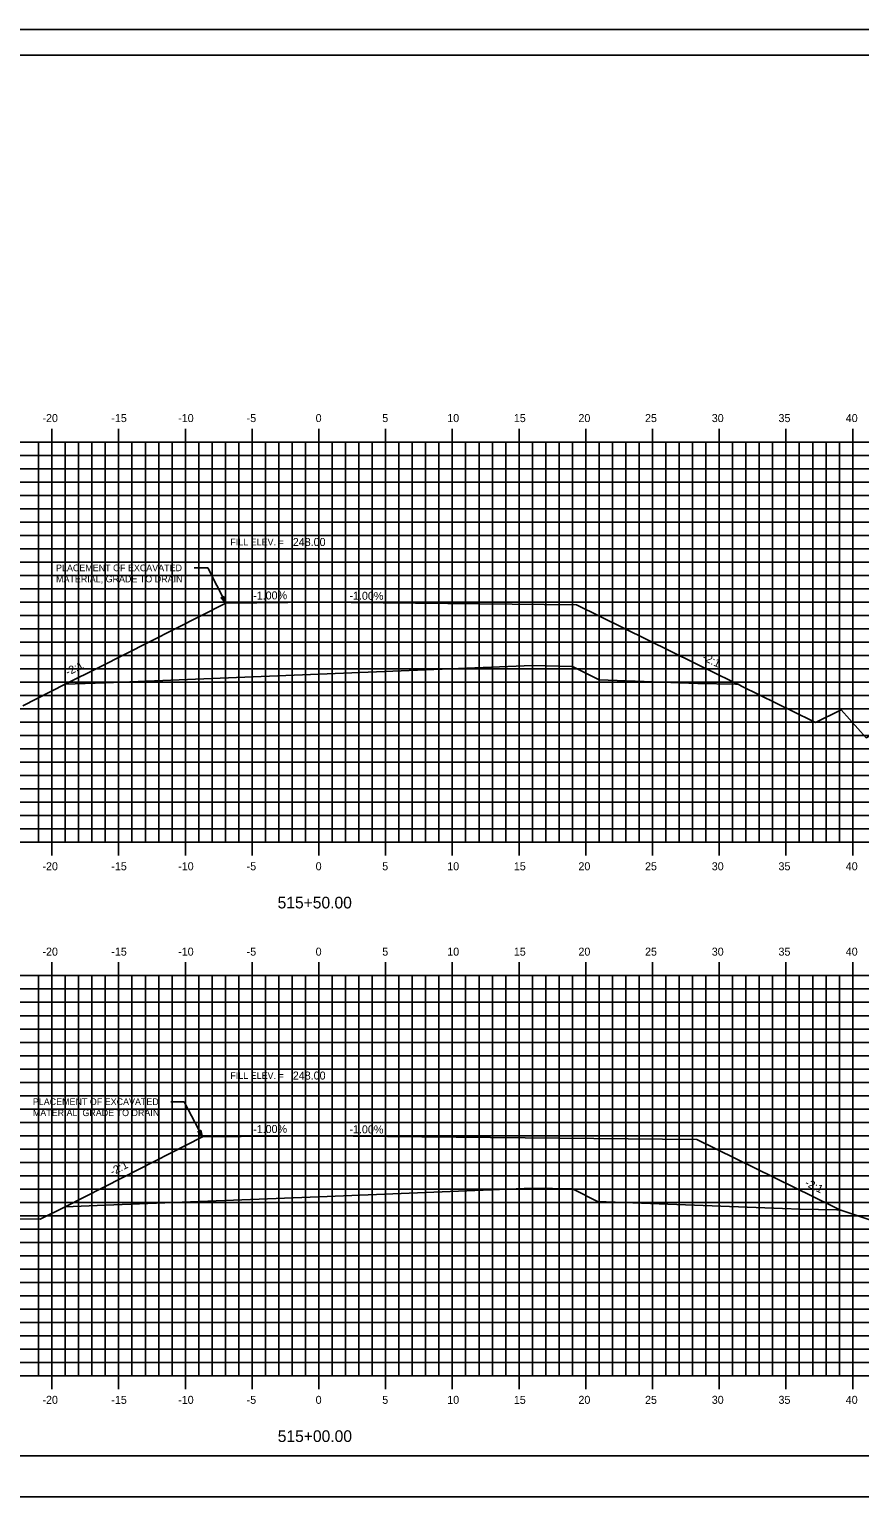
# Model space of a CAD drawing. Extents: x 1168600 to 1177589, y 610178 to 611246.
# Drawn here: x 1173487.6 to 1173549.8, y 610268.7 to 610378.7 of the extents above; entities that cross this region are included whole.
import ezdxf

# ---------------------------------------------------------------- set-up
doc = ezdxf.new("R2010")
doc.units = 0
for name, color, linetype in [('_Construction', 7, 'Continuous'), ('_Station Equation', 7, 'Continuous'), ('ANNOTATION', 7, 'Continuous'), ('BORDER', 7, 'Continuous'), ('D_Roadway_Centerline_Text', 7, 'Continuous'), ('D_Text_Standard', 7, 'Continuous'), ('H_V ANNOTATION', 7, 'Continuous'), ('MAJOR', 7, 'Continuous'), ('MINOR', 7, 'Continuous'), ('PLOT BOUNDARY', 7, 'Continuous')]:
    doc.layers.add(name, color=color, linetype=linetype)

msp = doc.modelspace()

# ---------------------------------------------------------------- linework, layer by layer
at = {"layer": '_Construction'}
for p, q in [((1173509.31, 610335.8), (1173502.33, 610335.73)), ((1173509.31, 610335.8), (1173528.61, 610335.61)), ((1173509.31, 610295.8), (1173500.59, 610295.71)), ((1173509.31, 610295.8), (1173537.64, 610295.52))]:
    msp.add_line(p, q, dxfattribs=at)
at = {"layer": '_Station Equation'}
for points in [[(1173530.31, 610329.97), (1173537.7, 610329.69), (1173540.52, 610329.64), (1173540.73, 610329.64), (1173540.98, 610329.51), (1173546.28, 610326.9), (1173546.52, 610326.78), (1173548.39, 610327.7), (1173548.41, 610327.72), (1173548.44, 610327.72), (1173550.32, 610325.63), (1173552.62, 610326.93), (1173561.18, 610327.07), (1173564.35, 610326.91), (1173564.88, 610326.85), (1173574.71, 610325.9), (1173579.31, 610327.31)], [(1173439.31, 610298.83), (1173463.78, 610292.18), (1173470.03, 610290.41), (1173478.67, 610289.63), (1173478.85, 610289.61), (1173479.69, 610289.6), (1173488.44, 610289.54)], [(1173530.2, 610290.86), (1173544.04, 610290.34), (1173545.38, 610290.29), (1173548.13, 610290.24), (1173548.43, 610290.23), (1173560.59, 610286.18), (1173563.24, 610286.35), (1173567, 610286.18), (1173573.4, 610285.54), (1173577.7, 610285.17), (1173579.31, 610285.74)]]:
    msp.add_lwpolyline(points, dxfattribs=at)
at = {"layer": 'ANNOTATION'}
for p, q in [((1173499.98, 610338.37), (1173500.98, 610338.37)), ((1173502.33, 610335.73), (1173500.98, 610338.37)), ((1173498.23, 610298.35), (1173499.23, 610298.35)), ((1173500.59, 610295.71), (1173499.23, 610298.35))]:
    msp.add_line(p, q, dxfattribs=at)
for points in [[(1173502.22, 610336.23), (1173502.33, 610335.73), (1173501.99, 610336.12)], [(1173500.47, 610296.22), (1173500.59, 610295.71), (1173500.25, 610296.1)]]:
    msp.add_lwpolyline(points, close=True, dxfattribs=at)
at = {"layer": 'BORDER'}
for p, q in [((1173594.31, 610376.8), (1173434.31, 610376.8)), ((1173434.31, 610271.8), (1173594.31, 610271.8))]:
    msp.add_line(p, q, dxfattribs=at)
at = {"layer": 'D_Text_Standard'}
for points in [[(1173490.31, 610329.64), (1173492.87, 610330.93), (1173502.33, 610335.73), (1173509.31, 610335.8), (1173528.61, 610335.61), (1173539.26, 610330.35), (1173540.7, 610329.64)], [(1173487.12, 610328.04), (1173490.31, 610329.64), (1173493.31, 610329.76), (1173509.31, 610330.4), (1173525.31, 610331.04), (1173528.31, 610330.98), (1173530.31, 610329.97)], [(1173490.31, 610290.47), (1173494.62, 610292.67), (1173500.59, 610295.71), (1173509.31, 610295.8), (1173537.64, 610295.52), (1173547.85, 610290.5), (1173548.39, 610290.23)], [(1173488.44, 610289.54), (1173490.31, 610290.47), (1173493.31, 610290.59), (1173509.31, 610291.23), (1173525.31, 610291.87), (1173528.31, 610291.81), (1173530.2, 610290.86)]]:
    msp.add_lwpolyline(points, dxfattribs=at)
at = {"layer": 'MAJOR'}
for p, q in [((1173489.31, 610348.8), (1173489.31, 610347.8)), ((1173494.31, 610348.8), (1173494.31, 610347.8)), ((1173499.31, 610348.8), (1173499.31, 610347.8)), ((1173504.31, 610348.8), (1173504.31, 610347.8)), ((1173509.31, 610348.8), (1173509.31, 610347.8)), ((1173514.31, 610348.8), (1173514.31, 610347.8)), ((1173519.31, 610348.8), (1173519.31, 610347.8)), ((1173524.31, 610348.8), (1173524.31, 610347.8)), ((1173529.31, 610348.8), (1173529.31, 610347.8)), ((1173534.31, 610348.8), (1173534.31, 610347.8)), ((1173539.31, 610348.8), (1173539.31, 610347.8)), ((1173544.31, 610348.8), (1173544.31, 610347.8)), ((1173549.31, 610348.8), (1173549.31, 610347.8)), ((1173439.31, 610347.8), (1173579.31, 610347.8)), ((1173439.31, 610347.8), (1173579.31, 610347.8)), ((1173489.31, 610317.8), (1173489.31, 610347.8)), ((1173494.31, 610317.8), (1173494.31, 610347.8)), ((1173499.31, 610317.8), (1173499.31, 610347.8)), ((1173504.31, 610317.8), (1173504.31, 610347.8)), ((1173509.31, 610317.8), (1173509.31, 610347.8)), ((1173514.31, 610317.8), (1173514.31, 610347.8)), ((1173519.31, 610317.8), (1173519.31, 610347.8)), ((1173524.31, 610317.8), (1173524.31, 610347.8)), ((1173529.31, 610317.8), (1173529.31, 610347.8)), ((1173534.31, 610317.8), (1173534.31, 610347.8)), ((1173539.31, 610317.8), (1173539.31, 610347.8)), ((1173544.31, 610317.8), (1173544.31, 610347.8)), ((1173549.31, 610317.8), (1173549.31, 610347.8)), ((1173439.31, 610342.8), (1173579.31, 610342.8)), ((1173439.31, 610337.8), (1173579.31, 610337.8)), ((1173439.31, 610332.8), (1173579.31, 610332.8)), ((1173439.31, 610327.8), (1173579.31, 610327.8)), ((1173439.31, 610322.8), (1173579.31, 610322.8)), ((1173439.31, 610317.8), (1173579.31, 610317.8)), ((1173439.31, 610317.8), (1173579.31, 610317.8)), ((1173489.31, 610316.8), (1173489.31, 610317.8)), ((1173494.31, 610316.8), (1173494.31, 610317.8)), ((1173499.31, 610316.8), (1173499.31, 610317.8)), ((1173504.31, 610316.8), (1173504.31, 610317.8)), ((1173509.31, 610316.8), (1173509.31, 610317.8)), ((1173514.31, 610316.8), (1173514.31, 610317.8)), ((1173519.31, 610316.8), (1173519.31, 610317.8)), ((1173524.31, 610316.8), (1173524.31, 610317.8)), ((1173529.31, 610316.8), (1173529.31, 610317.8)), ((1173534.31, 610316.8), (1173534.31, 610317.8)), ((1173539.31, 610316.8), (1173539.31, 610317.8)), ((1173544.31, 610316.8), (1173544.31, 610317.8)), ((1173549.31, 610316.8), (1173549.31, 610317.8)), ((1173489.31, 610308.8), (1173489.31, 610307.8)), ((1173494.31, 610308.8), (1173494.31, 610307.8)), ((1173499.31, 610308.8), (1173499.31, 610307.8)), ((1173504.31, 610308.8), (1173504.31, 610307.8)), ((1173509.31, 610308.8), (1173509.31, 610307.8)), ((1173514.31, 610308.8), (1173514.31, 610307.8)), ((1173519.31, 610308.8), (1173519.31, 610307.8)), ((1173524.31, 610308.8), (1173524.31, 610307.8)), ((1173529.31, 610308.8), (1173529.31, 610307.8)), ((1173534.31, 610308.8), (1173534.31, 610307.8)), ((1173539.31, 610308.8), (1173539.31, 610307.8)), ((1173544.31, 610308.8), (1173544.31, 610307.8)), ((1173549.31, 610308.8), (1173549.31, 610307.8)), ((1173439.31, 610307.8), (1173579.31, 610307.8)), ((1173439.31, 610307.8), (1173579.31, 610307.8)), ((1173489.31, 610277.8), (1173489.31, 610307.8)), ((1173494.31, 610277.8), (1173494.31, 610307.8)), ((1173499.31, 610277.8), (1173499.31, 610307.8)), ((1173504.31, 610277.8), (1173504.31, 610307.8)), ((1173509.31, 610277.8), (1173509.31, 610307.8)), ((1173514.31, 610277.8), (1173514.31, 610307.8)), ((1173519.31, 610277.8), (1173519.31, 610307.8)), ((1173524.31, 610277.8), (1173524.31, 610307.8)), ((1173529.31, 610277.8), (1173529.31, 610307.8)), ((1173534.31, 610277.8), (1173534.31, 610307.8)), ((1173539.31, 610277.8), (1173539.31, 610307.8)), ((1173544.31, 610277.8), (1173544.31, 610307.8)), ((1173549.31, 610277.8), (1173549.31, 610307.8)), ((1173439.31, 610302.8), (1173579.31, 610302.8)), ((1173439.31, 610297.8), (1173579.31, 610297.8)), ((1173439.31, 610292.8), (1173579.31, 610292.8)), ((1173439.31, 610287.8), (1173579.31, 610287.8)), ((1173439.31, 610282.8), (1173579.31, 610282.8)), ((1173439.31, 610277.8), (1173579.31, 610277.8)), ((1173439.31, 610277.8), (1173579.31, 610277.8)), ((1173489.31, 610276.8), (1173489.31, 610277.8)), ((1173494.31, 610276.8), (1173494.31, 610277.8)), ((1173499.31, 610276.8), (1173499.31, 610277.8)), ((1173504.31, 610276.8), (1173504.31, 610277.8)), ((1173509.31, 610276.8), (1173509.31, 610277.8)), ((1173514.31, 610276.8), (1173514.31, 610277.8)), ((1173519.31, 610276.8), (1173519.31, 610277.8)), ((1173524.31, 610276.8), (1173524.31, 610277.8)), ((1173529.31, 610276.8), (1173529.31, 610277.8)), ((1173534.31, 610276.8), (1173534.31, 610277.8)), ((1173539.31, 610276.8), (1173539.31, 610277.8)), ((1173544.31, 610276.8), (1173544.31, 610277.8)), ((1173549.31, 610276.8), (1173549.31, 610277.8))]:
    msp.add_line(p, q, dxfattribs=at)
at = {"layer": 'MINOR'}
for p, q in [((1173488.31, 610317.8), (1173488.31, 610347.8)), ((1173490.31, 610317.8), (1173490.31, 610347.8)), ((1173491.31, 610317.8), (1173491.31, 610347.8)), ((1173492.31, 610317.8), (1173492.31, 610347.8)), ((1173493.31, 610317.8), (1173493.31, 610347.8)), ((1173495.31, 610317.8), (1173495.31, 610347.8)), ((1173496.31, 610317.8), (1173496.31, 610347.8)), ((1173497.31, 610317.8), (1173497.31, 610347.8)), ((1173498.31, 610317.8), (1173498.31, 610347.8)), ((1173500.31, 610317.8), (1173500.31, 610347.8)), ((1173501.31, 610317.8), (1173501.31, 610347.8)), ((1173502.31, 610317.8), (1173502.31, 610347.8)), ((1173503.31, 610317.8), (1173503.31, 610347.8)), ((1173505.31, 610317.8), (1173505.31, 610347.8)), ((1173506.31, 610317.8), (1173506.31, 610347.8)), ((1173507.31, 610317.8), (1173507.31, 610347.8)), ((1173508.31, 610317.8), (1173508.31, 610347.8)), ((1173510.31, 610317.8), (1173510.31, 610347.8)), ((1173511.31, 610317.8), (1173511.31, 610347.8)), ((1173512.31, 610317.8), (1173512.31, 610347.8)), ((1173513.31, 610317.8), (1173513.31, 610347.8)), ((1173515.31, 610317.8), (1173515.31, 610347.8)), ((1173516.31, 610317.8), (1173516.31, 610347.8)), ((1173517.31, 610317.8), (1173517.31, 610347.8)), ((1173518.31, 610317.8), (1173518.31, 610347.8)), ((1173520.31, 610317.8), (1173520.31, 610347.8)), ((1173521.31, 610317.8), (1173521.31, 610347.8)), ((1173522.31, 610317.8), (1173522.31, 610347.8)), ((1173523.31, 610317.8), (1173523.31, 610347.8)), ((1173525.31, 610317.8), (1173525.31, 610347.8)), ((1173526.31, 610317.8), (1173526.31, 610347.8)), ((1173527.31, 610317.8), (1173527.31, 610347.8)), ((1173528.31, 610317.8), (1173528.31, 610347.8)), ((1173530.31, 610317.8), (1173530.31, 610347.8)), ((1173531.31, 610317.8), (1173531.31, 610347.8)), ((1173532.31, 610317.8), (1173532.31, 610347.8)), ((1173533.31, 610317.8), (1173533.31, 610347.8)), ((1173535.31, 610317.8), (1173535.31, 610347.8)), ((1173536.31, 610317.8), (1173536.31, 610347.8)), ((1173537.31, 610317.8), (1173537.31, 610347.8)), ((1173538.31, 610317.8), (1173538.31, 610347.8)), ((1173540.31, 610317.8), (1173540.31, 610347.8)), ((1173541.31, 610317.8), (1173541.31, 610347.8)), ((1173542.31, 610317.8), (1173542.31, 610347.8)), ((1173543.31, 610317.8), (1173543.31, 610347.8)), ((1173545.31, 610317.8), (1173545.31, 610347.8)), ((1173546.31, 610317.8), (1173546.31, 610347.8)), ((1173547.31, 610317.8), (1173547.31, 610347.8)), ((1173548.31, 610317.8), (1173548.31, 610347.8)), ((1173439.31, 610346.8), (1173579.31, 610346.8)), ((1173439.31, 610345.8), (1173579.31, 610345.8)), ((1173439.31, 610344.8), (1173579.31, 610344.8)), ((1173439.31, 610343.8), (1173579.31, 610343.8)), ((1173439.31, 610341.8), (1173579.31, 610341.8)), ((1173439.31, 610340.8), (1173579.31, 610340.8)), ((1173439.31, 610339.8), (1173579.31, 610339.8)), ((1173439.31, 610338.8), (1173579.31, 610338.8)), ((1173439.31, 610336.8), (1173579.31, 610336.8)), ((1173439.31, 610335.8), (1173579.31, 610335.8)), ((1173439.31, 610334.8), (1173579.31, 610334.8)), ((1173439.31, 610333.8), (1173579.31, 610333.8)), ((1173439.31, 610331.8), (1173579.31, 610331.8)), ((1173439.31, 610330.8), (1173579.31, 610330.8)), ((1173439.31, 610329.8), (1173579.31, 610329.8)), ((1173439.31, 610328.8), (1173579.31, 610328.8)), ((1173439.31, 610326.8), (1173579.31, 610326.8)), ((1173439.31, 610325.8), (1173579.31, 610325.8)), ((1173439.31, 610324.8), (1173579.31, 610324.8)), ((1173439.31, 610323.8), (1173579.31, 610323.8)), ((1173439.31, 610321.8), (1173579.31, 610321.8)), ((1173439.31, 610320.8), (1173579.31, 610320.8)), ((1173439.31, 610319.8), (1173579.31, 610319.8)), ((1173439.31, 610318.8), (1173579.31, 610318.8)), ((1173488.31, 610277.8), (1173488.31, 610307.8)), ((1173490.31, 610277.8), (1173490.31, 610307.8)), ((1173491.31, 610277.8), (1173491.31, 610307.8)), ((1173492.31, 610277.8), (1173492.31, 610307.8)), ((1173493.31, 610277.8), (1173493.31, 610307.8)), ((1173495.31, 610277.8), (1173495.31, 610307.8)), ((1173496.31, 610277.8), (1173496.31, 610307.8)), ((1173497.31, 610277.8), (1173497.31, 610307.8)), ((1173498.31, 610277.8), (1173498.31, 610307.8)), ((1173500.31, 610277.8), (1173500.31, 610307.8)), ((1173501.31, 610277.8), (1173501.31, 610307.8)), ((1173502.31, 610277.8), (1173502.31, 610307.8)), ((1173503.31, 610277.8), (1173503.31, 610307.8)), ((1173505.31, 610277.8), (1173505.31, 610307.8)), ((1173506.31, 610277.8), (1173506.31, 610307.8)), ((1173507.31, 610277.8), (1173507.31, 610307.8)), ((1173508.31, 610277.8), (1173508.31, 610307.8)), ((1173510.31, 610277.8), (1173510.31, 610307.8)), ((1173511.31, 610277.8), (1173511.31, 610307.8)), ((1173512.31, 610277.8), (1173512.31, 610307.8)), ((1173513.31, 610277.8), (1173513.31, 610307.8)), ((1173515.31, 610277.8), (1173515.31, 610307.8)), ((1173516.31, 610277.8), (1173516.31, 610307.8)), ((1173517.31, 610277.8), (1173517.31, 610307.8)), ((1173518.31, 610277.8), (1173518.31, 610307.8)), ((1173520.31, 610277.8), (1173520.31, 610307.8)), ((1173521.31, 610277.8), (1173521.31, 610307.8)), ((1173522.31, 610277.8), (1173522.31, 610307.8)), ((1173523.31, 610277.8), (1173523.31, 610307.8)), ((1173525.31, 610277.8), (1173525.31, 610307.8)), ((1173526.31, 610277.8), (1173526.31, 610307.8)), ((1173527.31, 610277.8), (1173527.31, 610307.8)), ((1173528.31, 610277.8), (1173528.31, 610307.8)), ((1173530.31, 610277.8), (1173530.31, 610307.8)), ((1173531.31, 610277.8), (1173531.31, 610307.8)), ((1173532.31, 610277.8), (1173532.31, 610307.8)), ((1173533.31, 610277.8), (1173533.31, 610307.8)), ((1173535.31, 610277.8), (1173535.31, 610307.8)), ((1173536.31, 610277.8), (1173536.31, 610307.8)), ((1173537.31, 610277.8), (1173537.31, 610307.8)), ((1173538.31, 610277.8), (1173538.31, 610307.8)), ((1173540.31, 610277.8), (1173540.31, 610307.8)), ((1173541.31, 610277.8), (1173541.31, 610307.8)), ((1173542.31, 610277.8), (1173542.31, 610307.8)), ((1173543.31, 610277.8), (1173543.31, 610307.8)), ((1173545.31, 610277.8), (1173545.31, 610307.8)), ((1173546.31, 610277.8), (1173546.31, 610307.8)), ((1173547.31, 610277.8), (1173547.31, 610307.8)), ((1173548.31, 610277.8), (1173548.31, 610307.8)), ((1173439.31, 610306.8), (1173579.31, 610306.8)), ((1173439.31, 610305.8), (1173579.31, 610305.8)), ((1173439.31, 610304.8), (1173579.31, 610304.8)), ((1173439.31, 610303.8), (1173579.31, 610303.8)), ((1173439.31, 610301.8), (1173579.31, 610301.8)), ((1173439.31, 610300.8), (1173579.31, 610300.8)), ((1173439.31, 610299.8), (1173579.31, 610299.8)), ((1173439.31, 610298.8), (1173579.31, 610298.8)), ((1173439.31, 610296.8), (1173579.31, 610296.8)), ((1173439.31, 610295.8), (1173579.31, 610295.8)), ((1173439.31, 610294.8), (1173579.31, 610294.8)), ((1173439.31, 610293.8), (1173579.31, 610293.8)), ((1173439.31, 610291.8), (1173579.31, 610291.8)), ((1173439.31, 610290.8), (1173579.31, 610290.8)), ((1173439.31, 610289.8), (1173579.31, 610289.8)), ((1173439.31, 610288.8), (1173579.31, 610288.8)), ((1173439.31, 610286.8), (1173579.31, 610286.8)), ((1173439.31, 610285.8), (1173579.31, 610285.8)), ((1173439.31, 610284.8), (1173579.31, 610284.8)), ((1173439.31, 610283.8), (1173579.31, 610283.8)), ((1173439.31, 610281.8), (1173579.31, 610281.8)), ((1173439.31, 610280.8), (1173579.31, 610280.8)), ((1173439.31, 610279.8), (1173579.31, 610279.8)), ((1173439.31, 610278.8), (1173579.31, 610278.8))]:
    msp.add_line(p, q, dxfattribs=at)
at = {"layer": 'PLOT BOUNDARY'}
msp.add_lwpolyline([(1173426.21, 610268.74), (1173596.21, 610268.74), (1173596.21, 610378.74), (1173426.21, 610378.74)], close=True, dxfattribs=at)

# ---------------------------------------------------------------- texts
at = {"layer": 'ANNOTATION'}
for s, p in [('FILL ELEV. =', (1173502.68, 610340.06)), ('PLACEMENT OF EXCAVATED ', (1173489.62, 610338.12)), ('MATERIAL, GRADE TO DRAIN', (1173489.62, 610337.29)), ('FILL ELEV. =', (1173502.68, 610300.06)), ('PLACEMENT OF EXCAVATED ', (1173487.88, 610298.1)), ('MATERIAL, GRADE TO DRAIN', (1173487.88, 610297.27))]:
    msp.add_text(s, height=0.5, dxfattribs=at).set_placement(p)
for s, rotation, p in [('-1.00%', 0.5729, (1173504.39, 610335.99)), ('-1.00%', 359.4271, (1173511.6, 610335.99)), ('-2:1', 333.7083, (1173537.99, 610331.49)), ('-2:1', 26.887, (1173490.51, 610330.26)), ('-1.00%', 0.5729, (1173504.39, 610295.99)), ('-1.00%', 359.4271, (1173511.6, 610295.99)), ('-2:1', 27.0018, (1173493.85, 610292.8)), ('-2:1', 333.8179, (1173545.67, 610292.08))]:
    msp.add_text(s, height=0.6, rotation=rotation, dxfattribs=at).set_placement(p)
at = {"layer": 'D_Roadway_Centerline_Text'}
for p in [(1173507.36, 610340.01), (1173507.36, 610300.01)]:
    msp.add_text('248.00', height=0.6, dxfattribs=at).set_placement(p)
at = {"layer": 'H_V ANNOTATION'}
for s, height, p in [('-20', 0.6, (1173488.6, 610349.3)), ('-15', 0.6, (1173493.76, 610349.3)), ('-10', 0.6, (1173498.77, 610349.3)), ('-5', 0.6, (1173503.9, 610349.3)), ('0', 0.6, (1173509.07, 610349.3)), ('5', 0.6, (1173514.06, 610349.3)), ('10', 0.6, (1173518.93, 610349.3)), ('15', 0.6, (1173523.92, 610349.3)), ('20', 0.6, (1173528.76, 610349.3)), ('25', 0.6, (1173533.75, 610349.3)), ('30', 0.6, (1173538.75, 610349.3)), ('35', 0.6, (1173543.75, 610349.3)), ('40', 0.6, (1173548.79, 610349.3)), ('-20', 0.6, (1173488.6, 610315.7)), ('-15', 0.6, (1173493.76, 610315.7)), ('-10', 0.6, (1173498.77, 610315.7)), ('-5', 0.6, (1173503.9, 610315.7)), ('0', 0.6, (1173509.07, 610315.7)), ('5', 0.6, (1173514.06, 610315.7)), ('10', 0.6, (1173518.93, 610315.7)), ('15', 0.6, (1173523.92, 610315.7)), ('20', 0.6, (1173528.76, 610315.7)), ('25', 0.6, (1173533.75, 610315.7)), ('30', 0.6, (1173538.75, 610315.7)), ('35', 0.6, (1173543.75, 610315.7)), ('40', 0.6, (1173548.79, 610315.7)), ('515+50.00', 0.875, (1173506.22, 610312.84)), ('-20', 0.6, (1173488.6, 610309.3)), ('-15', 0.6, (1173493.76, 610309.3)), ('-10', 0.6, (1173498.77, 610309.3)), ('-5', 0.6, (1173503.9, 610309.3)), ('0', 0.6, (1173509.07, 610309.3)), ('5', 0.6, (1173514.06, 610309.3)), ('10', 0.6, (1173518.93, 610309.3)), ('15', 0.6, (1173523.92, 610309.3)), ('20', 0.6, (1173528.76, 610309.3)), ('25', 0.6, (1173533.75, 610309.3)), ('30', 0.6, (1173538.75, 610309.3)), ('35', 0.6, (1173543.75, 610309.3)), ('40', 0.6, (1173548.79, 610309.3)), ('-20', 0.6, (1173488.6, 610275.7)), ('-15', 0.6, (1173493.76, 610275.7)), ('-10', 0.6, (1173498.77, 610275.7)), ('-5', 0.6, (1173503.9, 610275.7)), ('0', 0.6, (1173509.07, 610275.7)), ('5', 0.6, (1173514.06, 610275.7)), ('10', 0.6, (1173518.93, 610275.7)), ('15', 0.6, (1173523.92, 610275.7)), ('20', 0.6, (1173528.76, 610275.7)), ('25', 0.6, (1173533.75, 610275.7)), ('30', 0.6, (1173538.75, 610275.7)), ('35', 0.6, (1173543.75, 610275.7)), ('40', 0.6, (1173548.79, 610275.7)), ('515+00.00', 0.875, (1173506.23, 610272.84))]:
    msp.add_text(s, height=height, dxfattribs=at).set_placement(p)

doc.saveas('drawing.dxf')
